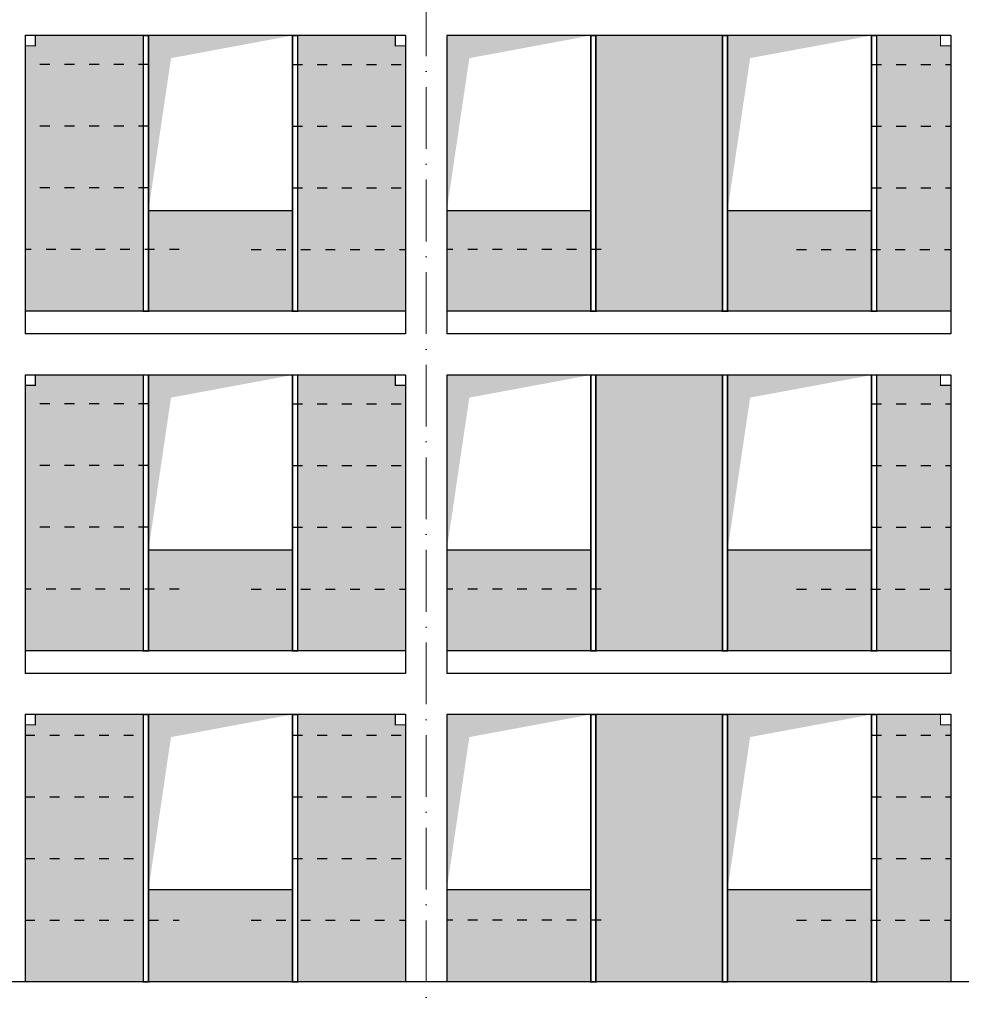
# Model space of a CAD drawing. Header units: millimetres. Extents: x 363306 to 7757304, y 1022887 to 1207196.
# Tile 276 of 656: x 1254702 to 1263857, y 1074210 to 1083781. Entities that reach past the tile are written whole.
import ezdxf

# ---------------------------------------------------------------- set-up
doc = ezdxf.new("R2010")
doc.units = ezdxf.units.MM
doc.linetypes.add('ACAD_ISO03W100', pattern=[30, 12, -18])
doc.linetypes.add('ACAD_ISO10W100', pattern=[18, 12, -3, 0, -3])
doc.layers.add('.', color=7, linetype='Continuous', lineweight=15)
doc.layers.add('0 @ 100', color=7, linetype='Continuous')
doc.styles.add('iso', font='isocpeur.TTF')
doc.styles.add('ГОСТ 2.304', font='isocpeui.ttf')

msp = doc.modelspace()

# ---------------------------------------------------------------- hatches: boundary and pattern name
at = {"layer": '.', "lineweight": 0, "true_color": 0xcd6928}
h = msp.add_hatch(dxfattribs=at)
h.set_pattern_fill('AR-B816C', color=32, scale=1.6)
h.set_pattern_definition([(0, (138115.57, -66118.02), (325.12, 325.12), [635, -15.24]), (0, (137790.45, -66102.78), (325.12, 325.12), [635, -15.24]), (90, (138115.57, -66118.02), (-325.12, 325.12), [-340.36, 309.88]), (90, (138100.33, -66118.02), (-325.12, 325.12), [-340.36, 309.88])])
h.paths.add_polyline_path([(1267854.271, 1083526.756), (1267754.271, 1083526.756), (1267754.271, 1083626.756), (1265604.313, 1083626.756), (1265604.313, 1080946.756), (1267854.271, 1080946.756)])
h.paths.add_polyline_path([(1265554.313, 1081926.745), (1264154.271, 1081926.745), (1264154.271, 1080946.756), (1265554.313, 1080946.756)])
h.paths.add_polyline_path([(1263754.271, 1083526.756), (1263654.271, 1083526.756), (1263654.271, 1083626.756), (1263034.313, 1083626.756), (1263034.313, 1080946.756), (1263754.271, 1080946.756)])
h.paths.add_polyline_path([(1262984.313, 1081926.745), (1261584.313, 1081926.745), (1261584.313, 1080946.756), (1262984.313, 1080946.756)])
h.paths.add_polyline_path([(1261534.313, 1083626.756), (1260304.313, 1083626.756), (1260304.313, 1080946.756), (1261534.313, 1080946.756)])
h.paths.add_polyline_path([(1260254.313, 1081926.745), (1258854.271, 1081926.745), (1258854.271, 1080946.756), (1260254.313, 1080946.756)])
h.paths.add_polyline_path([(1258454.271, 1083526.756), (1258354.271, 1083526.756), (1258354.271, 1083626.756), (1257404.313, 1083626.756), (1257404.313, 1080946.756), (1258454.271, 1080946.756)])
h.paths.add_polyline_path([(1257354.313, 1081926.745), (1255954.313, 1081926.745), (1255954.313, 1080946.756), (1257354.313, 1080946.756)])
h.paths.add_polyline_path([(1255904.313, 1083626.756), (1254854.313, 1083626.756), (1254854.313, 1083526.756), (1254754.271, 1083526.756), (1254754.271, 1080946.756), (1255904.313, 1080946.756)])
h.paths.add_polyline_path([(1254354.271, 1083526.756), (1254254.271, 1083526.756), (1254254.271, 1083626.756), (1253604.313, 1083626.756), (1253604.313, 1080946.756), (1254354.271, 1080946.756)])
h.paths.add_polyline_path([(1253554.313, 1081926.745), (1252154.313, 1081926.745), (1252154.313, 1080946.756), (1253554.313, 1080946.756)])
h.paths.add_polyline_path([(1252104.313, 1083626.756), (1251454.271, 1083626.756), (1251454.271, 1083526.756), (1251354.271, 1083526.756), (1251354.271, 1080946.756), (1252104.313, 1080946.756)])
h.paths.add_polyline_path([(1250954.271, 1083526.756), (1250854.271, 1083526.756), (1250854.271, 1083626.756), (1250704.313, 1083626.756), (1250704.313, 1080946.756), (1250954.271, 1080946.756)])
h.paths.add_polyline_path([(1250654.313, 1081926.745), (1249254.313, 1081926.745), (1249254.313, 1080946.756), (1250654.313, 1080946.756)])
h.paths.add_polyline_path([(1249204.313, 1083626.756), (1247804.313, 1083626.756), (1247804.313, 1080946.756), (1249204.313, 1080946.756)])
h.paths.add_polyline_path([(1247754.313, 1081926.745), (1246354.313, 1081926.745), (1246354.313, 1080946.756), (1247754.313, 1080946.756)])
h.paths.add_polyline_path([(1246304.313, 1083626.756), (1245454.271, 1083626.756), (1245454.271, 1083526.756), (1245354.271, 1083526.756), (1245354.271, 1080946.756), (1246304.313, 1080946.756)])
h.paths.add_polyline_path([(1244954.271, 1083526.756), (1244854.356, 1083526.756), (1244854.356, 1083626.756), (1244204.313, 1083626.756), (1244204.313, 1080946.756), (1244954.271, 1080946.756)])
h.paths.add_polyline_path([(1244154.313, 1081926.745), (1242754.313, 1081926.745), (1242754.313, 1080946.756), (1244154.313, 1080946.756)])
h.paths.add_polyline_path([(1242704.313, 1083626.756), (1242054.271, 1083626.756), (1242054.271, 1083526.756), (1241954.271, 1083526.756), (1241954.271, 1080946.756), (1242704.313, 1080946.756)])
h.paths.add_polyline_path([(1242704.313, 1080326.756), (1242054.271, 1080326.756), (1242054.271, 1080226.756), (1241954.271, 1080226.756), (1241954.271, 1077646.756), (1242704.313, 1077646.756)])
h.paths.add_polyline_path([(1244154.313, 1078626.745), (1242754.313, 1078626.745), (1242754.313, 1077646.756), (1244154.313, 1077646.756)])
h.paths.add_polyline_path([(1244954.271, 1080226.756), (1244854.356, 1080226.756), (1244854.356, 1080326.756), (1244204.313, 1080326.756), (1244204.313, 1077646.756), (1244954.271, 1077646.756)])
h.paths.add_polyline_path([(1246304.313, 1080326.756), (1245454.271, 1080326.756), (1245454.271, 1080226.756), (1245354.271, 1080226.756), (1245354.271, 1077646.756), (1246304.313, 1077646.756)])
h.paths.add_polyline_path([(1247754.313, 1078626.745), (1246354.313, 1078626.745), (1246354.313, 1077646.756), (1247754.313, 1077646.756)])
h.paths.add_polyline_path([(1249204.313, 1080326.756), (1247804.313, 1080326.756), (1247804.313, 1077646.756), (1249204.313, 1077646.756)])
h.paths.add_polyline_path([(1250654.313, 1078626.745), (1249254.313, 1078626.745), (1249254.313, 1077646.756), (1250654.313, 1077646.756)])
h.paths.add_polyline_path([(1250954.271, 1080226.756), (1250854.271, 1080226.756), (1250854.271, 1080326.756), (1250704.313, 1080326.756), (1250704.313, 1077646.756), (1250954.271, 1077646.756)])
h.paths.add_polyline_path([(1252104.313, 1080326.756), (1251454.271, 1080326.756), (1251454.271, 1080226.756), (1251354.271, 1080226.756), (1251354.271, 1077646.756), (1252104.313, 1077646.756)])
h.paths.add_polyline_path([(1253554.313, 1078626.745), (1252154.313, 1078626.745), (1252154.313, 1077646.756), (1253554.313, 1077646.756)])
h.paths.add_polyline_path([(1254354.271, 1080226.756), (1254254.271, 1080226.756), (1254254.271, 1080326.756), (1253604.313, 1080326.756), (1253604.313, 1077646.756), (1254354.271, 1077646.756)])
h.paths.add_polyline_path([(1255904.313, 1080326.756), (1254854.313, 1080326.756), (1254854.313, 1080226.756), (1254754.271, 1080226.756), (1254754.271, 1077646.756), (1255904.313, 1077646.756)])
h.paths.add_polyline_path([(1257354.313, 1078626.745), (1255954.313, 1078626.745), (1255954.313, 1077646.756), (1257354.313, 1077646.756)])
h.paths.add_polyline_path([(1258454.271, 1080226.756), (1258354.271, 1080226.756), (1258354.271, 1080326.756), (1257404.313, 1080326.756), (1257404.313, 1077646.756), (1258454.271, 1077646.756)])
h.paths.add_polyline_path([(1260254.313, 1078626.745), (1258854.271, 1078626.745), (1258854.271, 1077646.756), (1260254.313, 1077646.756)])
h.paths.add_polyline_path([(1261534.313, 1080326.756), (1260304.313, 1080326.756), (1260304.313, 1077646.756), (1261534.313, 1077646.756)])
h.paths.add_polyline_path([(1262984.313, 1078626.745), (1261584.313, 1078626.745), (1261584.313, 1077646.756), (1262984.313, 1077646.756)])
h.paths.add_polyline_path([(1263754.271, 1080226.756), (1263654.271, 1080226.756), (1263654.271, 1080326.756), (1263034.313, 1080326.756), (1263034.313, 1077646.756), (1263754.271, 1077646.756)])
h.paths.add_polyline_path([(1265554.313, 1078626.745), (1264154.271, 1078626.745), (1264154.271, 1077646.756), (1265554.313, 1077646.756)])
h.paths.add_polyline_path([(1267854.271, 1080226.756), (1267754.271, 1080226.756), (1267754.271, 1080326.756), (1265604.313, 1080326.756), (1265604.313, 1077646.756), (1267854.271, 1077646.756)])
h.paths.add_polyline_path([(1267854.271, 1076926.756), (1267754.271, 1076926.756), (1267754.271, 1077026.756), (1265604.271, 1077026.756), (1265604.271, 1074426.756), (1267854.271, 1074426.756)])
h.paths.add_polyline_path([(1265554.271, 1075326.756), (1264154.271, 1075326.756), (1264154.271, 1074426.756), (1265554.271, 1074426.756)])
h.paths.add_polyline_path([(1263754.271, 1076926.756), (1263654.271, 1076926.756), (1263654.271, 1077026.756), (1263034.271, 1077026.756), (1263034.271, 1074426.756), (1263754.271, 1074426.756)])
h.paths.add_polyline_path([(1262984.271, 1075326.756), (1261584.271, 1075326.756), (1261584.271, 1074426.756), (1262984.271, 1074426.756)])
h.paths.add_polyline_path([(1261534.271, 1077026.756), (1260304.271, 1077026.756), (1260304.271, 1074426.756), (1261534.271, 1074426.756)])
h.paths.add_polyline_path([(1260254.271, 1075326.756), (1258854.271, 1075326.756), (1258854.271, 1074426.756), (1260254.271, 1074426.756)])
h.paths.add_polyline_path([(1258454.271, 1076926.756), (1258354.271, 1076926.756), (1258354.271, 1077026.756), (1257404.271, 1077026.756), (1257404.271, 1074426.756), (1258454.271, 1074426.756)])
h.paths.add_polyline_path([(1257354.271, 1075326.756), (1255954.271, 1075326.756), (1255954.271, 1074426.756), (1257354.271, 1074426.756)])
h.paths.add_polyline_path([(1255904.271, 1077026.756), (1254854.271, 1077026.756), (1254854.271, 1076926.756), (1254754.271, 1076926.756), (1254754.271, 1074426.756), (1255904.271, 1074426.756)])
h.paths.add_polyline_path([(1254354.271, 1076926.756), (1254254.271, 1076926.756), (1254254.271, 1077026.756), (1253604.271, 1077026.756), (1253604.271, 1074426.756), (1254354.271, 1074426.756)])
h.paths.add_polyline_path([(1253554.271, 1075326.756), (1252154.271, 1075326.756), (1252154.271, 1074426.756), (1253554.271, 1074426.756)])
h.paths.add_polyline_path([(1252104.271, 1077026.756), (1251454.271, 1077026.756), (1251454.271, 1076926.756), (1251354.271, 1076926.756), (1251354.271, 1074426.756), (1252104.271, 1074426.756)])
h.paths.add_polyline_path([(1250954.271, 1076926.756), (1250854.271, 1076926.756), (1250854.271, 1077026.756), (1250704.271, 1077026.756), (1250704.271, 1075026.756), (1250954.271, 1075026.756)])
h.paths.add_polyline_path([(1250654.271, 1075326.756), (1249254.271, 1075326.756), (1249254.271, 1074426.756), (1250654.271, 1074426.756)])
h.paths.add_polyline_path([(1250954.271, 1075026.756), (1250704.271, 1075026.756), (1250704.271, 1074426.756), (1250954.271, 1074426.756)])
h.paths.add_polyline_path([(1249204.271, 1077026.756), (1247804.271, 1077026.756), (1247804.271, 1074426.756), (1249204.271, 1074426.756)])
h.paths.add_polyline_path([(1247754.271, 1075326.756), (1246354.271, 1075326.756), (1246354.271, 1074426.756), (1247754.271, 1074426.756)])
h.paths.add_polyline_path([(1246304.271, 1077026.756), (1245454.271, 1077026.756), (1245454.271, 1076926.756), (1245354.271, 1076926.756), (1245354.271, 1074426.756), (1246304.271, 1074426.756)])
h.paths.add_polyline_path([(1244954.271, 1076926.756), (1244854.271, 1076926.756), (1244854.271, 1077026.756), (1244204.271, 1077026.756), (1244204.271, 1074426.756), (1244954.271, 1074426.756)])
h.paths.add_polyline_path([(1244154.271, 1075326.756), (1242754.271, 1075326.756), (1242754.271, 1074426.756), (1244154.271, 1074426.756)])
h.paths.add_polyline_path([(1242704.271, 1077026.756), (1242054.271, 1077026.756), (1242054.271, 1076926.756), (1241954.271, 1076926.756), (1241954.271, 1074426.756), (1242704.271, 1074426.756)])

# ---------------------------------------------------------------- linework, layer by layer
at = {"color": 1, "linetype": 'ACAD_ISO10W100', "lineweight": 9, "ltscale": 50}
msp.add_line((1258654.271, 1084026.756, 0), (1258654.271, 1072631.741, 0), dxfattribs=at)
at = {"lineweight": 30, "ltscale": 100}
for p, q in [((1254754.271, 1083626.756, 0), (1254754.271, 1080726.756, 0)), ((1258454.271, 1083626.756, 0), (1254754.271, 1083626.756, 0)), ((1258454.271, 1083626.756, 0), (1258454.271, 1080726.756, 0)), ((1258854.271, 1083626.756, 0), (1258854.271, 1080726.756, 0)), ((1263754.271, 1083626.756, 0), (1258854.271, 1083626.756, 0)), ((1263754.271, 1083626.756, 0), (1263754.271, 1080726.756, 0)), ((1258454.271, 1080946.756, 0), (1254754.271, 1080946.756, 0)), ((1263754.271, 1080946.756, 0), (1258854.271, 1080946.756, 0)), ((1258454.271, 1080726.756, 0), (1254754.271, 1080726.756, 0)), ((1263754.271, 1080726.756, 0), (1258854.271, 1080726.756, 0)), ((1254754.271, 1080326.756, 0), (1254754.271, 1077426.756, 0)), ((1258454.271, 1080326.756, 0), (1254754.271, 1080326.756, 0)), ((1258454.271, 1080326.756, 0), (1258454.271, 1077426.756, 0)), ((1258854.271, 1080326.756, 0), (1258854.271, 1077426.756, 0)), ((1263754.271, 1080326.756, 0), (1258854.271, 1080326.756, 0)), ((1263754.271, 1080326.756, 0), (1263754.271, 1077426.756, 0)), ((1258454.271, 1077646.756, 0), (1254754.271, 1077646.756, 0)), ((1263754.271, 1077646.756, 0), (1258854.271, 1077646.756, 0)), ((1258454.271, 1077426.756, 0), (1254754.271, 1077426.756, 0)), ((1263754.271, 1077426.756, 0), (1258854.271, 1077426.756, 0)), ((1254754.271, 1077026.756, 0), (1254754.271, 1074426.756, 0)), ((1258454.271, 1077026.756, 0), (1254754.271, 1077026.756, 0)), ((1258454.271, 1077026.756, 0), (1258454.271, 1074426.756, 0)), ((1258854.271, 1077026.756, 0), (1258854.271, 1074426.756, 0)), ((1263754.271, 1077026.756, 0), (1258854.271, 1077026.756, 0)), ((1263754.271, 1077026.756, 0), (1263754.271, 1074426.756, 0)), ((1268254.271, 1074426.756, 0), (1241554.271, 1074426.756, 0))]:
    msp.add_line(p, q, dxfattribs=at)
at = {"color": 5, "linetype": 'ACAD_ISO03W100', "lineweight": 30, "ltscale": 8}
for p, q in [((1255954.313, 1083346.946), (1254754.271, 1083346.946)), ((1257354.313, 1083346.946), (1258454.271, 1083346.946)), ((1262984.313, 1083346.946), (1263754.271, 1083346.946)), ((1255954.313, 1082746.946), (1254754.271, 1082746.946)), ((1257354.313, 1082746.946), (1258454.271, 1082746.946)), ((1262984.313, 1082746.946), (1263754.271, 1082746.946)), ((1255954.313, 1082146.946), (1254754.271, 1082146.946)), ((1257354.313, 1082146.946), (1258454.271, 1082146.946)), ((1262984.313, 1082146.946), (1263754.271, 1082146.946)), ((1256254.271, 1081546.946), (1254754.271, 1081546.946)), ((1256954.271, 1081546.946), (1258454.271, 1081546.946)), ((1260354.271, 1081546.946), (1258854.271, 1081546.946)), ((1262254.271, 1081546.946), (1263754.271, 1081546.946)), ((1255954.313, 1080046.946), (1254754.271, 1080046.946)), ((1257354.313, 1080046.946), (1258454.271, 1080046.946)), ((1262984.313, 1080046.946), (1263754.271, 1080046.946)), ((1255954.313, 1079446.946), (1254754.271, 1079446.946)), ((1257354.313, 1079446.946), (1258454.271, 1079446.946)), ((1262984.313, 1079446.946), (1263754.271, 1079446.946)), ((1255954.313, 1078846.946), (1254754.271, 1078846.946)), ((1257354.313, 1078846.946), (1258454.271, 1078846.946)), ((1262984.313, 1078846.946), (1263754.271, 1078846.946)), ((1256254.271, 1078246.946), (1254754.271, 1078246.946)), ((1256954.271, 1078246.946), (1258454.271, 1078246.946)), ((1260354.271, 1078246.946), (1258854.271, 1078246.946)), ((1262254.271, 1078246.946), (1263754.271, 1078246.946)), ((1254754.271, 1076826.756, 0), (1255954.271, 1076826.756, 0)), ((1257354.271, 1076826.756, 0), (1258454.271, 1076826.756, 0)), ((1262984.271, 1076826.756, 0), (1263754.271, 1076826.756, 0)), ((1254754.271, 1076226.756, 0), (1255954.271, 1076226.756, 0)), ((1257354.271, 1076226.756, 0), (1258454.271, 1076226.756, 0)), ((1262984.271, 1076226.756, 0), (1263754.271, 1076226.756, 0)), ((1254754.271, 1075626.756, 0), (1255954.271, 1075626.756, 0)), ((1257354.271, 1075626.756, 0), (1258454.271, 1075626.756, 0)), ((1262984.271, 1075626.756, 0), (1263754.271, 1075626.756, 0)), ((1254754.271, 1075026.756, 0), (1256254.271, 1075026.756, 0)), ((1256954.271, 1075026.756, 0), (1258454.271, 1075026.756, 0)), ((1260354.271, 1075026.756, 0), (1258854.271, 1075026.756, 0)), ((1262254.271, 1075026.756, 0), (1263754.271, 1075026.756, 0))]:
    msp.add_line(p, q, dxfattribs=at)
at = {"color": 116, "lineweight": 18, "true_color": 0x136734, "const_width": 10, "elevation": 0}
for points in [[(1254854.313, 1083626.756), (1254754.313, 1083626.756), (1254754.313, 1083526.756), (1254854.313, 1083526.756)], [(1258354.271, 1083626.756), (1258454.271, 1083626.756), (1258454.271, 1083526.756), (1258354.271, 1083526.756)], [(1263654.271, 1083626.756), (1263754.271, 1083626.756), (1263754.271, 1083526.756), (1263654.271, 1083526.756)], [(1254854.313, 1080326.756), (1254754.313, 1080326.756), (1254754.313, 1080226.756), (1254854.313, 1080226.756)], [(1258354.271, 1080326.756), (1258454.271, 1080326.756), (1258454.271, 1080226.756), (1258354.271, 1080226.756)], [(1263654.271, 1080326.756), (1263754.271, 1080326.756), (1263754.271, 1080226.756), (1263654.271, 1080226.756)], [(1254854.271, 1077026.756), (1254754.271, 1077026.756), (1254754.271, 1076926.756), (1254854.271, 1076926.756)], [(1258354.271, 1077026.756), (1258454.271, 1077026.756), (1258454.271, 1076926.756), (1258354.271, 1076926.756)], [(1263654.271, 1077026.756), (1263754.271, 1077026.756), (1263754.271, 1076926.756), (1263654.271, 1076926.756)]]:
    msp.add_lwpolyline(points, close=True, dxfattribs=at)
at = {"color": 4, "lineweight": 0, "const_width": 15, "elevation": 0}
for points in [[(1255904.313, 1083626.745), (1255954.313, 1083626.745), (1255954.313, 1080946.745), (1255904.313, 1080946.745)], [(1257404.313, 1083626.745), (1257354.313, 1083626.745), (1257354.313, 1080946.745), (1257404.313, 1080946.745)], [(1260304.313, 1083626.745), (1260254.313, 1083626.745), (1260254.313, 1080946.745), (1260304.313, 1080946.745)], [(1261534.313, 1083626.745), (1261584.313, 1083626.745), (1261584.313, 1080946.745), (1261534.313, 1080946.745)], [(1263034.313, 1083626.745), (1262984.313, 1083626.745), (1262984.313, 1080946.745), (1263034.313, 1080946.745)], [(1255904.313, 1080326.745), (1255954.313, 1080326.745), (1255954.313, 1077646.745), (1255904.313, 1077646.745)], [(1257404.313, 1080326.745), (1257354.313, 1080326.745), (1257354.313, 1077646.745), (1257404.313, 1077646.745)], [(1260304.313, 1080326.745), (1260254.313, 1080326.745), (1260254.313, 1077646.745), (1260304.313, 1077646.745)], [(1261534.313, 1080326.745), (1261584.313, 1080326.745), (1261584.313, 1077646.745), (1261534.313, 1077646.745)], [(1263034.313, 1080326.745), (1262984.313, 1080326.745), (1262984.313, 1077646.745), (1263034.313, 1077646.745)], [(1255904.271, 1077026.756), (1255954.271, 1077026.756), (1255954.271, 1074426.756), (1255904.271, 1074426.756)], [(1257404.271, 1077026.756), (1257354.271, 1077026.756), (1257354.271, 1074426.756), (1257404.271, 1074426.756)], [(1260304.271, 1077026.756), (1260254.271, 1077026.756), (1260254.271, 1074426.756), (1260304.271, 1074426.756)], [(1261534.271, 1077026.756), (1261584.271, 1077026.756), (1261584.271, 1074426.756), (1261534.271, 1074426.756)], [(1263034.271, 1077026.756), (1262984.271, 1077026.756), (1262984.271, 1074426.756), (1263034.271, 1074426.756)]]:
    msp.add_lwpolyline(points, close=True, dxfattribs=at)
at = {"color": 18, "lineweight": 30, "true_color": 0x000000, "elevation": 0}
for points in [[(1255954.313, 1081926.745), (1257354.313, 1081926.745), (1257354.313, 1083626.745), (1255954.313, 1083626.745)], [(1258854.313, 1081926.745), (1260254.313, 1081926.745), (1260254.313, 1083626.745), (1258854.313, 1083626.745)], [(1261584.313, 1081926.745), (1262984.313, 1081926.745), (1262984.313, 1083626.745), (1261584.313, 1083626.745)], [(1255954.313, 1078626.745), (1257354.313, 1078626.745), (1257354.313, 1080326.745), (1255954.313, 1080326.745)], [(1258854.313, 1078626.745), (1260254.313, 1078626.745), (1260254.313, 1080326.745), (1258854.313, 1080326.745)], [(1261584.313, 1078626.745), (1262984.313, 1078626.745), (1262984.313, 1080326.745), (1261584.313, 1080326.745)], [(1255954.271, 1075326.756), (1257354.271, 1075326.756), (1257354.271, 1077026.756), (1255954.271, 1077026.756)], [(1258854.271, 1075326.756), (1260254.271, 1075326.756), (1260254.271, 1077026.756), (1258854.271, 1077026.756)], [(1261584.271, 1075326.756), (1262984.271, 1075326.756), (1262984.271, 1077026.756), (1261584.271, 1077026.756)]]:
    msp.add_lwpolyline(points, close=True, dxfattribs=at)
at = {"color": 18, "lineweight": 30, "true_color": 0x000000}
for points in [[(1255954.313, 1081926.745, 0), (1255954.313, 1083626.745, 0), (1256173.516, 1083407.542, 0), (1257354.313, 1083626.745, 0)], [(1258854.313, 1081926.745, 0), (1258854.313, 1083626.745, 0), (1259073.516, 1083407.542, 0), (1260254.313, 1083626.745, 0)], [(1261584.313, 1081926.745, 0), (1261584.313, 1083626.745, 0), (1261803.516, 1083407.542, 0), (1262984.313, 1083626.745, 0)], [(1255954.313, 1078626.745, 0), (1255954.313, 1080326.745, 0), (1256173.516, 1080107.542, 0), (1257354.313, 1080326.745, 0)], [(1258854.313, 1078626.745, 0), (1258854.313, 1080326.745, 0), (1259073.516, 1080107.542, 0), (1260254.313, 1080326.745, 0)], [(1261584.313, 1078626.745, 0), (1261584.313, 1080326.745, 0), (1261803.516, 1080107.542, 0), (1262984.313, 1080326.745, 0)], [(1255954.271, 1075326.756, 0), (1255954.271, 1077026.756, 0), (1256173.474, 1076807.552, 0), (1257354.271, 1077026.756, 0)], [(1258854.271, 1075326.756, 0), (1258854.271, 1077026.756, 0), (1259073.474, 1076807.552, 0), (1260254.271, 1077026.756, 0)], [(1261584.271, 1075326.756, 0), (1261584.271, 1077026.756, 0), (1261803.474, 1076807.552, 0), (1262984.271, 1077026.756, 0)]]:
    msp.add_solid(points, dxfattribs=at)

# ---------------------------------------------------------------- texts
at = {"lineweight": 9, "attachment_point": 1, "style": 'iso'}
for s, insert, char_height, width in [('\\pi1764.372;{\\fISOCPEUR|b0|i1|c204|p34;Примерных вид для\\P\\pi488.236;стена монтажа (Газоблок)}', (954613.151, 1083015.009), 400, 9717.00309), ('\\pi1764.372;{\\fISOCPEUR|b0|i1|c204|p34;Примерных вид для\\P\\pi488.236;стена монтажа (Газоблок)}', (999613.151, 1083015.009), 400, 9717.00309), ('\\pi1764.372;{\\fISOCPEUR|b0|i1|c204|p34;Примерных вид для\\P\\pi488.236;стена монтажа (Газоблок)}', (1044613.151, 1083015.009), 400, 9717.00309), ('\\pi457.168;{\\LГоризонтальная} \\P\\pi1088.684;сетка ГС-1', (1226021.103, 1074406.224, 0), 300, 5098.88054)]:
    msp.add_mtext(s, dxfattribs=dict(at, insert=insert, char_height=char_height, width=width))
at = {"layer": '0 @ 100', "color": 7, "insert": (761996.908, 1075986.433), "char_height": 318.940213, "width": 19697.5359, "attachment_point": 4, "style": 'ГОСТ 2.304'}
msp.add_mtext('\\pi5457.36288;{\\fISOCPEUR|b1|i1|c204|p34;Характеристика участка строительства:\\P\\pi0;\\P}Расчетная зимняя температура воздух 15 °С.\\PСкоростной напор ветра   - 38кг/м2.\\PВес снегового покрова    - 50кг/м2.\\PКлассификация зданий по функциональной пожарной опасности - Ф 4.1 \\PКоэффициент надежности по назначению - 0.95\\P\\P^IПроектом разработано подъёмник для мало мобильных граждан населения грузоподъемностью 250 кг. скоростью 0,25 см/с. Двери шахт подъёмника противопожарные с пределом огнестойкости El 30. Подъёмники оборудованы кабинами габаритами 1500х1500 мм, ширина дверей кабины обеспечивает проезд инвалидной коляски. Для экстренных случаев подъёмник оснащен дополнительным аккумулятором и механическим спуском для безопасного спуска пассажира в нулевую отметку. Так же в дверях подъёмника установлены замки датчики которые открываются с ключевыми картами, чтобы открыть двери подъёмника.\\P^IС внешней и внутренней стороны наружных стен предусмотрено обшивка из аквапанелей толщиной 12,5мм с утеплением из минераловатной ваты на кварцевой основе, А =0,040 Вт/мС, толщиной 100мм. (по теплотехническому расчету). Наружная отделка из органическое стекло.\\P^IПодрядчик обязан предоставить заказчику сертификаты соответствия и пожарной безопасности на фасадную систему и все применяемые в данной системе материалы и изделия.\\PКонструкции, изделия и материалы применены по действующим стандартам, ТУ, сертификатам. На путях эвакуации используются отделочные материалы, соответствующие требованиям п. 5.25 ШНК 2.01.02-04.\\PОтделка стен с внутренней стороны окраска водоэмульсионными красками светлых тонов. Во внутренней и наружной отделке использованы современные отделочные материалы используемые на территории Республики Узбекистан.\\P^IКрыша - скатная из металлических профилированных листов с полимерными покрытиями с обеих сторон толщ.0,55мм по металлическим конструкциям.\\P^IПо периметру наружных стен устраивается бетонная отмостка. Бетон кл.В 7,5 шириной 1000 мм, толщиной 50 мм по гравийному основанию толщиной 100 мм -150 мм.\\P^IВсе строительно-монтажные работы вести согласно указаний соответствующих строительных норм и проекта производства работ (П.П.Р.) на основании ШНК 3.01.01 - 03 и КМК 3.01.02 - 00.', dxfattribs=at)

doc.saveas('drawing.dxf')
